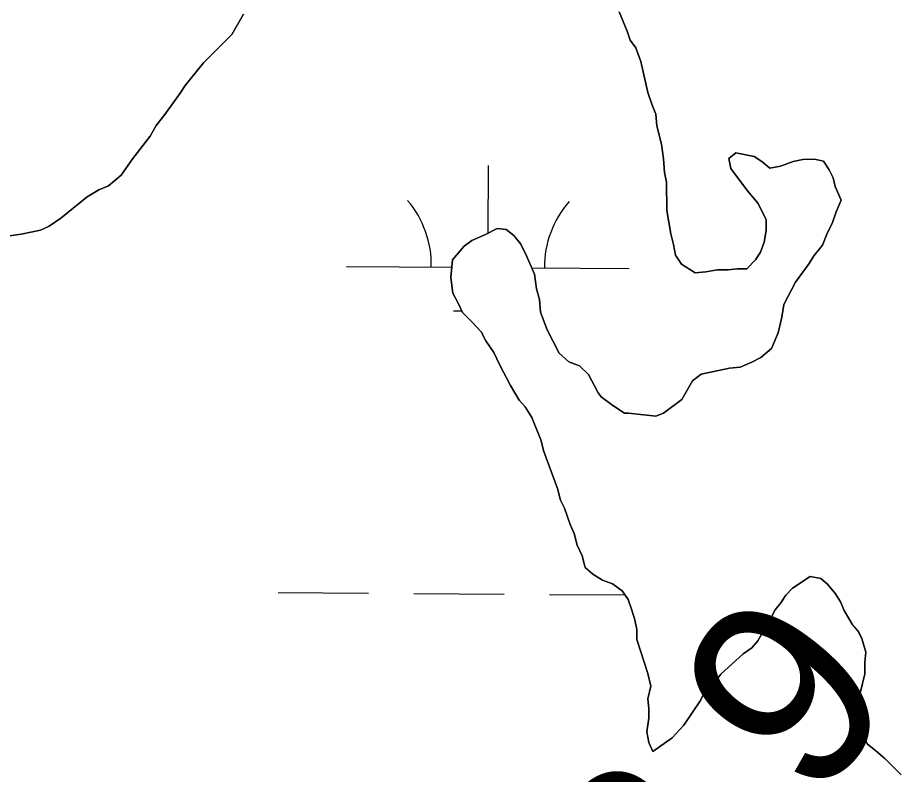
# Model space of a CAD drawing. Extents: x 3172231 to 3210228, y 940198 to 965780.
# Drawn here: x 3189164.4 to 3189476.9, y 962047.7 to 962315.1 of the extents above; entities that cross this region are included whole.
import ezdxf

# ---------------------------------------------------------------- set-up
doc = ezdxf.new("R2010")
doc.units = 0
for name, color, linetype in [('V-RIVR-RANG', 7, 'Continuous'), ('V-SITE-VEGE', 7, 'Continuous'), ('V-TOPO-SHOR', 7, 'Continuous'), ('V-WETL-SWMP', 7, 'Continuous')]:
    doc.layers.add(name, color=color, linetype=linetype)

msp = doc.modelspace()

# ---------------------------------------------------------------- linework, layer by layer
at = {"layer": 'V-SITE-VEGE'}
for points in [[(3189244.239, 962316.418), (3189240.128, 962309.173), (3189230.171, 962299.15), (3189223.654, 962291.208), (3189221.94, 962288.447), (3189216.454, 962280.851), (3189213.367, 962277.052), (3189211.311, 962273.257), (3189205.138, 962265.315), (3189201.024, 962259.445), (3189196.557, 962255.642), (3189193.119, 962254.251), (3189188.996, 962251.829), (3189179.719, 962244.22), (3189175.594, 962241.451), (3189172.497, 962240.063), (3189165.614, 962238.662), (3189158.385, 962237.605)], [(3189438.674, 962264.35), (3189434.201, 962262.611), (3189430.414, 962261.913), (3189427.652, 962264.315), (3189424.891, 962266.027), (3189418.341, 962267.383), (3189415.937, 962265.311), (3189416.637, 962261.866), (3189422.517, 962253.967), (3189426.322, 962249.498), (3189429.095, 962243.653), (3189429.112, 962239.864), (3189428.434, 962235.727), (3189427.068, 962232.28), (3189425.354, 962229.518), (3189422.263, 962226.409), (3189418.819, 962226.397), (3189415.722, 962226.042), (3189411.931, 962226.03), (3189407.8, 962225.327), (3189404.014, 962224.971), (3189399.18, 962228.055), (3189397.104, 962231.15), (3189396.403, 962234.935), (3189395.357, 962238.721), (3189393.95, 962246.983), (3189393.923, 962256.971), (3189393.221, 962260.414), (3189392.86, 962265.235), (3189392.154, 962270.4), (3189390.411, 962276.937), (3189390.052, 962281.07), (3189388.664, 962284.511), (3189387.273, 962288.639), (3189384.828, 962299.653), (3189383.087, 962304.47), (3189381.012, 962307.219), (3189379.97, 962310.315), (3189377.191, 962317.195)], [(3189430.93, 962103.125), (3189426.136, 962094.841), (3189424.078, 962092.429), (3189420.983, 962090.35), (3189413.084, 962083.09), (3189411.028, 962080.327), (3189407.253, 962076.528), (3189405.881, 962073.767), (3189400.055, 962065.137), (3189395.936, 962060.646), (3189389.063, 962055.8), (3189387.675, 962058.897), (3189386.972, 962062.684), (3189387.648, 962067.509), (3189387.636, 962070.951), (3189387.279, 962074.394), (3189388.299, 962078.875), (3189387.251, 962083.352), (3189383.423, 962095.394), (3189383.413, 962098.837), (3189382.712, 962102.28), (3189381.668, 962105.72), (3189380.277, 962109.507), (3189378.201, 962112.599), (3189374.746, 962115), (3189371.299, 962116.366), (3189367.848, 962118.422), (3189365.087, 962120.822), (3189364.039, 962124.953), (3189362.304, 962128.736), (3189361.257, 962132.866), (3189359.869, 962135.963), (3189357.784, 962141.808), (3189356.395, 962144.561), (3189355.351, 962148.691), (3189350.485, 962161.764), (3189349.438, 962165.895), (3189346.313, 962173.806), (3189343.888, 962177.587), (3189341.816, 962179.993), (3189338.699, 962185.148), (3189334.885, 962192.369), (3189332.805, 962196.84), (3189330.036, 962200.964), (3189328.303, 962204.059), (3189325.192, 962207.493), (3189321.737, 962210.926), (3189320.349, 962214.023), (3189318.27, 962217.803), (3189317.563, 962223.312), (3189318.231, 962229.516), (3189322.35, 962234.351), (3189325.098, 962236.426), (3189329.915, 962238.508), (3189334.04, 962240.587), (3189337.14, 962240.253), (3189339.903, 962238.195), (3189342.326, 962235.105), (3189344.404, 962230.978), (3189347.182, 962224.445), (3189347.886, 962219.278), (3189348.933, 962215.493), (3189349.293, 962211.016), (3189351.724, 962204.825), (3189355.883, 962196.572), (3189359.336, 962193.481), (3189363.131, 962192.115), (3189366.24, 962189.027), (3189369.705, 962182.494), (3189370.744, 962181.119), (3189374.889, 962178.033), (3189379.03, 962175.291), (3189380.408, 962175.295), (3189390.054, 962174.293), (3189392.807, 962175.336), (3189399.336, 962180.179), (3189403.104, 962186.735), (3189406.197, 962189.156), (3189416.179, 962191.255), (3189419.965, 962191.609), (3189424.092, 962193.348), (3189427.189, 962195.081), (3189430.965, 962198.191), (3189433.359, 962203.711), (3189434.719, 962209.226), (3189435.395, 962213.709), (3189439.501, 962221.641), (3189444.302, 962228.203), (3189446.016, 962230.964), (3189449.102, 962234.763), (3189450.81, 962239.246), (3189452.522, 962242.35), (3189453.886, 962246.489), (3189455.596, 962250.628), (3189453.514, 962255.443), (3189452.815, 962258.542), (3189451.429, 962261.292), (3189449.35, 962264.385), (3189446.249, 962265.065), (3189442.117, 962265.05), (3189438.674, 962264.35)], [(3189476.922, 962047.475), (3189471.049, 962053.312), (3189467.94, 962056.058), (3189464.831, 962058.458), (3189463.442, 962061.897), (3189462.4, 962064.996), (3189461.685, 962072.569), (3189462.361, 962076.362), (3189464.063, 962083.256), (3189464.049, 962087.389), (3189464.382, 962090.835), (3189462.988, 962095.652), (3189461.601, 962098.403), (3189459.529, 962100.805), (3189456.756, 962105.622), (3189455.367, 962108.716), (3189453.637, 962111.467), (3189450.87, 962114.901), (3189448.451, 962116.962), (3189444.66, 962117.637), (3189438.475, 962113.484), (3189436.073, 962111.063), (3189434.357, 962108.305), (3189432.303, 962105.886), (3189430.93, 962103.125)]]:
    msp.add_lwpolyline(points, dxfattribs=at)
at = {"layer": 'V-TOPO-SHOR'}
for points in [[(3189244.239, 962316.418), (3189240.128, 962309.173), (3189230.171, 962299.15), (3189225.713, 962293.624), (3189223.654, 962291.208), (3189221.94, 962288.447), (3189216.454, 962280.851), (3189213.367, 962277.052), (3189211.311, 962273.257), (3189205.138, 962265.315), (3189201.024, 962259.445), (3189196.557, 962255.642), (3189193.119, 962254.251), (3189188.994, 962251.829), (3189179.719, 962244.22), (3189175.594, 962241.451), (3189172.497, 962240.063), (3189165.614, 962238.662), (3189158.385, 962237.605), (3189153.902, 962238.969), (3189148.378, 962242.396), (3189143.545, 962246.514), (3189139.041, 962254.077), (3189136.967, 962256.482)], [(3189318.27, 962217.803), (3189317.563, 962223.312), (3189318.231, 962229.516), (3189322.35, 962234.351), (3189325.098, 962236.426), (3189329.915, 962238.508), (3189334.04, 962240.587), (3189337.14, 962240.253), (3189339.903, 962238.195), (3189342.326, 962235.105), (3189344.404, 962230.978), (3189347.182, 962224.443), (3189347.886, 962219.278), (3189348.933, 962215.493), (3189349.293, 962211.016), (3189351.724, 962204.825), (3189355.883, 962196.572), (3189359.336, 962193.481), (3189363.131, 962192.115), (3189366.24, 962189.027), (3189369.705, 962182.494), (3189370.744, 962181.119), (3189374.889, 962178.033), (3189379.03, 962175.291), (3189380.408, 962175.295), (3189390.054, 962174.293), (3189392.807, 962175.336), (3189399.336, 962180.179), (3189403.104, 962186.735), (3189406.197, 962189.156), (3189416.179, 962191.255), (3189419.965, 962191.611), (3189424.092, 962193.348), (3189427.189, 962195.081), (3189430.965, 962198.191), (3189433.359, 962203.711), (3189434.719, 962209.226), (3189435.395, 962213.707), (3189439.501, 962221.641), (3189444.302, 962228.203), (3189446.016, 962230.964), (3189449.102, 962234.763), (3189450.81, 962239.246), (3189452.522, 962242.35), (3189453.886, 962246.489), (3189455.596, 962250.628), (3189453.514, 962255.443), (3189452.815, 962258.542), (3189451.429, 962261.292), (3189449.35, 962264.385), (3189446.249, 962265.065), (3189442.117, 962265.05), (3189438.674, 962264.35), (3189434.201, 962262.613), (3189430.414, 962261.913), (3189427.652, 962264.315), (3189424.891, 962266.027), (3189418.341, 962267.383), (3189415.937, 962265.311), (3189416.637, 962261.868), (3189422.517, 962253.965), (3189426.322, 962249.498), (3189429.095, 962243.653), (3189429.11, 962239.864), (3189428.434, 962235.727), (3189427.068, 962232.28), (3189425.354, 962229.518), (3189422.263, 962226.409), (3189418.819, 962226.397), (3189415.72, 962226.042), (3189411.931, 962226.03), (3189407.8, 962225.327), (3189404.014, 962224.971), (3189399.18, 962228.055), (3189397.104, 962231.15), (3189396.403, 962234.935), (3189395.357, 962238.721), (3189393.952, 962246.983), (3189393.921, 962256.971), (3189393.221, 962260.414), (3189392.86, 962265.235), (3189392.154, 962270.4), (3189390.411, 962276.937), (3189390.052, 962281.07), (3189388.664, 962284.511), (3189387.273, 962288.639), (3189384.826, 962299.653), (3189383.087, 962304.47), (3189381.012, 962307.219), (3189379.97, 962310.315), (3189377.191, 962317.195)], [(3189476.922, 962047.475), (3189471.049, 962053.312), (3189467.94, 962056.058), (3189464.831, 962058.458), (3189463.442, 962061.897), (3189462.4, 962064.996), (3189461.685, 962072.569), (3189462.361, 962076.362), (3189464.063, 962083.256), (3189464.049, 962087.389), (3189464.382, 962090.835), (3189462.988, 962095.652), (3189461.601, 962098.403), (3189459.527, 962100.807), (3189456.756, 962105.622), (3189455.367, 962108.716), (3189453.637, 962111.467), (3189450.87, 962114.901), (3189448.451, 962116.962), (3189444.66, 962117.637), (3189438.475, 962113.484), (3189436.073, 962111.065), (3189434.359, 962108.305), (3189432.3, 962105.886), (3189430.93, 962103.125), (3189426.136, 962094.843), (3189424.078, 962092.427), (3189420.983, 962090.35), (3189413.084, 962083.09), (3189411.028, 962080.327), (3189407.251, 962076.528), (3189405.881, 962073.767), (3189400.055, 962065.137), (3189395.936, 962060.646), (3189389.063, 962055.8), (3189387.675, 962058.897), (3189386.974, 962062.684), (3189387.648, 962067.509), (3189387.636, 962070.951), (3189387.279, 962074.394), (3189388.299, 962078.875), (3189387.251, 962083.352), (3189383.423, 962095.394), (3189383.413, 962098.839), (3189382.712, 962102.28), (3189381.668, 962105.72), (3189380.277, 962109.507), (3189378.201, 962112.599), (3189374.748, 962115), (3189371.299, 962116.366), (3189367.848, 962118.422), (3189365.085, 962120.822), (3189364.039, 962124.953), (3189362.304, 962128.736), (3189361.257, 962132.866), (3189359.869, 962135.963), (3189357.784, 962141.81), (3189356.395, 962144.561), (3189355.351, 962148.691), (3189350.485, 962161.764), (3189349.438, 962165.895), (3189346.313, 962173.806), (3189343.888, 962177.587), (3189341.816, 962179.993), (3189338.699, 962185.148), (3189334.885, 962192.369), (3189332.805, 962196.84), (3189330.036, 962200.964), (3189328.303, 962204.059), (3189325.192, 962207.493), (3189321.737, 962210.926), (3189320.349, 962214.023), (3189318.27, 962217.803)]]:
    msp.add_lwpolyline(points, dxfattribs=at)
at = {"layer": 'V-WETL-SWMP'}
for p, q in [((3189330.797, 962238.954), (3189330.96, 962262.854)), ((3189280.716, 962227.195), (3189317.952, 962226.942)), ((3189346.198, 962226.749), (3189380.714, 962226.514)), ((3189318.61, 962211.506), (3189321.483, 962211.486)), ((3189256.523, 962111.925), (3189288.522, 962111.707)), ((3189304.522, 962111.598), (3189336.521, 962111.381)), ((3189352.521, 962111.272), (3189379.211, 962111.09))]:
    msp.add_line(p, q, dxfattribs=at)
for points in [[(3189179.718, 962244.22), (3189188.993, 962251.828), (3189193.118, 962254.252), (3189196.558, 962255.641), (3189201.024, 962259.445), (3189205.138, 962265.314), (3189211.312, 962273.256), (3189213.367, 962277.052), (3189216.454, 962280.85), (3189221.941, 962288.446), (3189223.654, 962291.207), (3189225.713, 962293.625), (3189230.172, 962299.15), (3189240.129, 962309.172), (3189244.238, 962316.418)], [(3189377.191, 962317.195), (3189379.969, 962310.315), (3189381.012, 962307.218), (3189383.088, 962304.47), (3189384.826, 962299.653), (3189387.273, 962288.639), (3189388.664, 962284.51), (3189390.053, 962281.07), (3189390.411, 962276.938), (3189392.154, 962270.399), (3189392.86, 962265.235), (3189393.22, 962260.414), (3189393.92, 962256.972), (3189393.952, 962246.983), (3189395.357, 962238.721), (3189396.403, 962234.935), (3189397.104, 962231.149), (3189399.181, 962228.056), (3189404.013, 962224.971), (3189407.8, 962225.328), (3189411.932, 962226.03), (3189415.72, 962226.043), (3189418.819, 962226.397), (3189422.264, 962226.408), (3189425.353, 962229.518), (3189427.067, 962232.28), (3189428.433, 962235.728), (3189429.109, 962239.864), (3189429.096, 962243.653), (3189426.322, 962249.499), (3189422.518, 962253.965), (3189416.637, 962261.868), (3189415.937, 962265.31), (3189418.342, 962267.384), (3189424.89, 962266.028), (3189427.651, 962264.315), (3189430.415, 962261.913), (3189434.201, 962262.614), (3189438.674, 962264.35), (3189442.116, 962265.051), (3189446.249, 962265.064), (3189449.351, 962264.385), (3189451.428, 962261.292), (3189452.815, 962258.541), (3189453.514, 962255.443), (3189455.596, 962250.628), (3189453.887, 962246.489), (3189452.523, 962242.351), (3189450.811, 962239.246), (3189449.103, 962234.762), (3189446.015, 962230.963), (3189444.302, 962228.202), (3189439.501, 962221.642), (3189435.394, 962213.707), (3189434.719, 962209.227), (3189433.359, 962203.711), (3189430.966, 962198.192), (3189427.188, 962195.08), (3189424.093, 962193.348), (3189419.966, 962191.612), (3189416.178, 962191.255), (3189406.196, 962189.156), (3189403.104, 962186.735), (3189399.336, 962180.179), (3189392.807, 962175.335), (3189390.055, 962174.293), (3189380.408, 962175.295), (3189379.03, 962175.29), (3189374.888, 962178.032), (3189370.744, 962181.119), (3189369.706, 962182.493), (3189366.241, 962189.026), (3189363.131, 962192.116), (3189359.337, 962193.482), (3189355.883, 962196.571), (3189351.723, 962204.824), (3189349.292, 962211.016), (3189348.933, 962215.492), (3189347.887, 962219.278), (3189347.181, 962224.442), (3189344.405, 962230.978), (3189342.325, 962235.104), (3189339.903, 962238.196), (3189337.141, 962240.254), (3189334.04, 962240.588), (3189329.914, 962238.508), (3189325.098, 962236.426), (3189322.349, 962234.35), (3189318.232, 962229.515), (3189317.563, 962223.313), (3189318.27, 962217.804), (3189320.349, 962214.022), (3189321.737, 962210.926), (3189325.192, 962207.493), (3189328.303, 962204.059), (3189330.036, 962200.964), (3189332.804, 962196.84), (3189334.886, 962192.369), (3189338.698, 962185.148), (3189341.815, 962179.992)], [(3189158.384, 962237.606), (3189165.614, 962238.663), (3189172.498, 962240.063), (3189175.593, 962241.451), (3189179.718, 962244.22)], [(3189341.815, 962179.992), (3189343.889, 962177.587), (3189346.313, 962173.806), (3189349.438, 962165.894), (3189350.485, 962161.764), (3189355.35, 962148.691), (3189356.396, 962144.561), (3189357.783, 962141.81), (3189359.869, 962135.962), (3189361.257, 962132.866), (3189362.303, 962128.736), (3189364.038, 962124.953), (3189365.085, 962120.823), (3189367.848, 962118.421), (3189371.299, 962116.365), (3189374.748, 962114.999), (3189378.2, 962112.599), (3189380.277, 962109.506), (3189381.667, 962105.721), (3189382.712, 962102.28), (3189383.412, 962098.838), (3189383.423, 962095.394), (3189387.251, 962083.351), (3189388.299, 962078.876), (3189387.28, 962074.395), (3189387.636, 962070.952), (3189387.647, 962067.508), (3189386.974, 962062.683), (3189387.675, 962058.897), (3189389.063, 962055.801), (3189395.936, 962060.646), (3189400.054, 962065.137), (3189405.882, 962073.767), (3189407.251, 962076.527), (3189411.027, 962080.328), (3189413.085, 962083.09), (3189420.984, 962090.349), (3189424.077, 962092.426), (3189426.136, 962094.844), (3189430.931, 962103.126), (3189432.3, 962105.886), (3189434.358, 962108.304), (3189436.072, 962111.065), (3189438.475, 962113.484), (3189444.661, 962117.637), (3189448.452, 962116.961), (3189450.87, 962114.902), (3189453.637, 962111.466), (3189455.368, 962108.716), (3189456.756, 962105.621), (3189459.527, 962100.808), (3189461.602, 962098.403), (3189462.988, 962095.652), (3189464.382, 962090.835), (3189464.049, 962087.389), (3189464.062, 962083.256), (3189462.362, 962076.362), (3189461.686, 962072.57), (3189462.399, 962064.995), (3189463.442, 962061.898), (3189464.831, 962058.459), (3189467.939, 962056.058), (3189471.048, 962053.312), (3189476.923, 962047.476)]]:
    msp.add_lwpolyline(points, dxfattribs=at)
for centre, start, end in [((3189275.477, 962227.706), 358.83816, 40.38182), ((3189385.96, 962226.954), 138.83816, 180.38182)]:
    msp.add_arc(centre, 35.246, start, end, dxfattribs=at)

# ---------------------------------------------------------------- texts
at = {"layer": 'V-RIVR-RANG'}
msp.add_text('33.9', height=67, rotation=50.71833, dxfattribs=at).set_placement((3189366.924, 961939.789))

doc.saveas('drawing.dxf')
